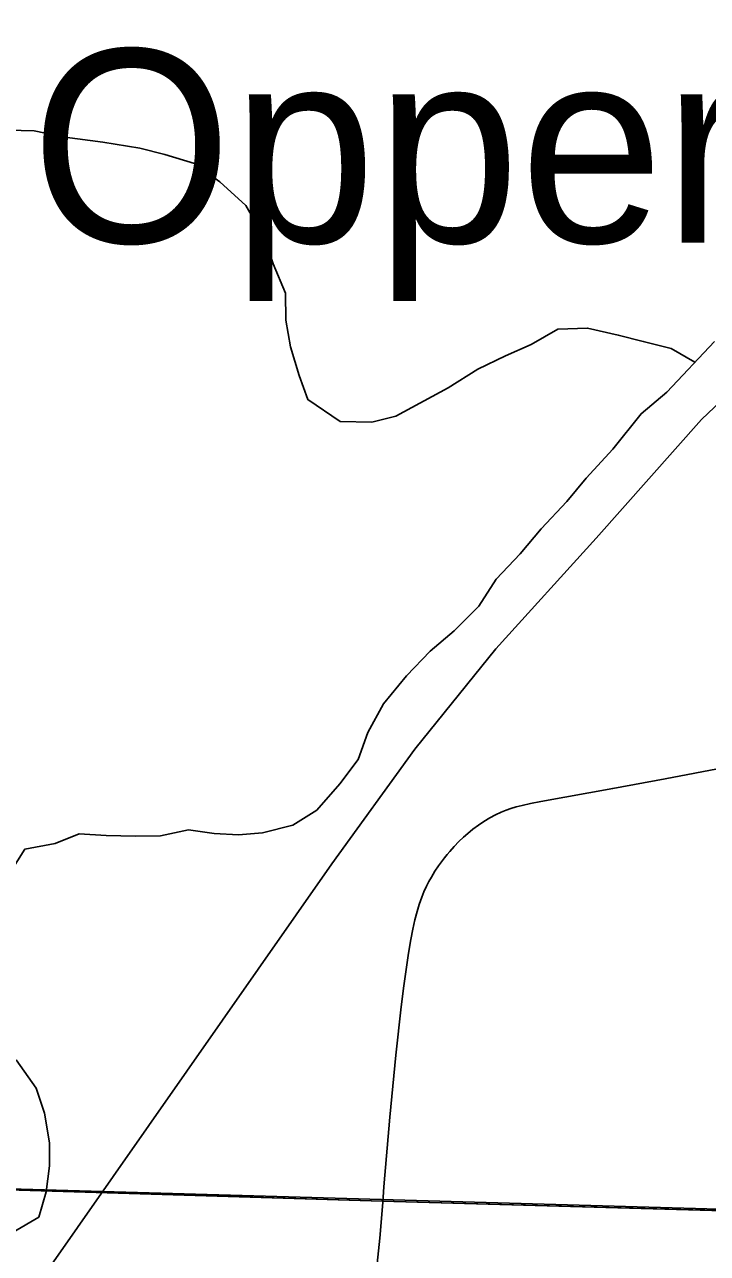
# Model space of a CAD drawing. Extents: x 0 to 34, y 0 to 22.
# Drawn here: x 25.255 to 25.534, y 17.712 to 18.214 of the extents above; entities that cross this region are included whole.
import ezdxf

# ---------------------------------------------------------------- set-up
doc = ezdxf.new("R2010")
doc.units = 0
for name, color, linetype in [('GM_X_Corporation', 7, 'Continuous'), ('GM_X_Minor_River', 7, 'Continuous'), ('GM_X_Rail_Line', 7, 'Continuous'), ('GM_X_State_Route', 7, 'Continuous'), ('GM_X_Unincorporated_Text', 7, 'Continuous')]:
    doc.layers.add(name, color=color, linetype=linetype)

msp = doc.modelspace()

# ---------------------------------------------------------------- linework, layer by layer
at = {"layer": 'GM_X_Corporation'}
for points in [[(30.31667, 20.9), (25.10135, 20.9), (25.09881, 20.74248), (25.08466, 19.83505), (25.0701, 18.76957), (25.06678, 18.54737), (25.06189, 17.7438), (25.40122, 17.73327), (26.07469, 17.71456), (26.07591, 17.69344), (26.07453, 17.45236), (26.06769, 16.94802), (26.06464, 16.86301), (26.06826, 16.68234), (26.33777, 16.67303), (27.06937, 16.65557)], [(26.07591, 17.69344), (26.07469, 17.71456), (25.40122, 17.73327), (25.06189, 17.7438), (25.06678, 18.54737), (25.0701, 18.76957), (25.08466, 19.83505), (25.09881, 20.74248), (24.9808, 20.74426), (24.13227, 20.77022), (24.12082, 20.77071), (23.51667, 20.78618), (23.51667, 14.71143)]]:
    msp.add_lwpolyline(points, dxfattribs=at)
for points in [[(26.09162, 18.73679), (26.07495, 17.71461), (25.05909, 17.74384), (25.06852, 18.76973)], [(26.07495, 17.71461), (26.06516, 16.67976), (25.04423, 16.72371), (25.05909, 17.74384)]]:
    msp.add_lwpolyline(points, close=True, dxfattribs=at)
at = {"layer": 'GM_X_Minor_River'}
for points in [[(25.52894, 18.07624), (25.51918, 18.08187), (25.50781, 18.08479), (25.49759, 18.08733), (25.48509, 18.09023), (25.47299, 18.08973), (25.46209, 18.08355), (25.45154, 18.07889), (25.44025, 18.07347), (25.42822, 18.06577), (25.40677, 18.05418), (25.39696, 18.0518), (25.38411, 18.05205), (25.3708, 18.061), (25.36731, 18.07081), (25.36381, 18.08252), (25.36182, 18.09348), (25.36173, 18.10447), (25.35671, 18.11654), (25.35283, 18.12749), (25.34554, 18.14029), (25.33487, 18.15003), (25.3246, 18.1575), (25.31247, 18.16116), (25.30224, 18.16371), (25.2871, 18.1662), (25.27158, 18.16831), (25.25909, 18.17083), (25.2485, 18.1711)], [(25.34249, 17.88302), (25.35231, 17.88388), (25.36475, 17.88704), (25.37453, 17.8932), (25.38388, 17.90391), (25.39136, 17.91384), (25.39542, 17.92487), (25.40175, 17.93668), (25.4111, 17.94814), (25.42084, 17.95809), (25.43059, 17.96653), (25.44071, 17.97649), (25.4478, 17.98755), (25.45754, 17.99788), (25.46614, 18.0082), (25.47663, 18.0193), (25.48449, 18.02885), (25.49535, 18.04071), (25.50694, 18.05523), (25.51745, 18.06405), (25.53692, 18.08471)], [(25.24925, 17.86764), (25.25521, 17.87718), (25.26767, 17.87958), (25.27746, 17.88347), (25.28843, 17.88283), (25.30053, 17.88258), (25.31073, 17.88268), (25.32205, 17.88508), (25.33265, 17.88367), (25.34249, 17.88302)], [(25.25053, 17.72066), (25.26106, 17.72683), (25.26399, 17.73709), (25.26541, 17.74772), (25.26533, 17.75719), (25.26334, 17.76929), (25.25984, 17.77948), (25.2518, 17.79114)]]:
    msp.add_lwpolyline(points, dxfattribs=at)
at = {"layer": 'GM_X_Rail_Line'}
msp.add_lwpolyline([(27.31815, 19.07874), (26.87194, 18.96304), (26.63643, 18.90218), (26.59839, 18.89255), (26.55991, 18.88003), (26.5181, 18.86299), (26.49385, 18.84892), (26.46587, 18.83157), (26.32991, 18.7221), (25.62545, 18.13949), (25.57168, 18.09086), (25.53163, 18.0529), (25.48854, 18.00437), (25.44769, 17.95909), (25.41457, 17.91805), (25.38062, 17.87119), (24.86025, 17.12657), (24.35774, 16.41254), (24.32043, 16.36582), (24.27944, 16.32479), (24.2417, 16.29196), (23.98974, 16.09826), (23.66779, 15.84317), (23.51667, 15.72346)], dxfattribs=at)
at = {"layer": 'GM_X_State_Route'}
for points in [[(25.40143, 17.73274), (25.40193, 17.73923), (25.40437, 17.76768), (25.40674, 17.79302), (25.40899, 17.81275), (25.41008, 17.82136), (25.41097, 17.8281), (25.41202, 17.83477), (25.41289, 17.84023), (25.41375, 17.84455), (25.4146, 17.84828), (25.4155, 17.85173), (25.41635, 17.85462), (25.41737, 17.85756), (25.41821, 17.85979), (25.41927, 17.86206), (25.42024, 17.86396), (25.42129, 17.86583), (25.42269, 17.86816), (25.42428, 17.87046), (25.42542, 17.87209), (25.42671, 17.87371), (25.42773, 17.87501), (25.42882, 17.87627), (25.43064, 17.87832), (25.43258, 17.88032), (25.43439, 17.88211), (25.43616, 17.88365), (25.43822, 17.88534), (25.44049, 17.88704), (25.44275, 17.88858), (25.44521, 17.89004), (25.44752, 17.89124), (25.44975, 17.89229), (25.45181, 17.89311), (25.45376, 17.89383), (25.45594, 17.89447), (25.45833, 17.89505), (25.46185, 17.89584), (25.46607, 17.89668), (25.49538, 17.90207), (25.51677, 17.90597), (25.55029, 17.91244)], [(25.39892, 17.70522), (25.4003, 17.7182), (25.40143, 17.73274)]]:
    msp.add_lwpolyline(points, dxfattribs=at)

# ---------------------------------------------------------------- texts
at = {"layer": 'GM_X_Unincorporated_Text'}
msp.add_text('Opperman', height=0.078977, rotation=0, dxfattribs=at).set_placement((25.25779, 18.12513))

doc.saveas('drawing.dxf')
